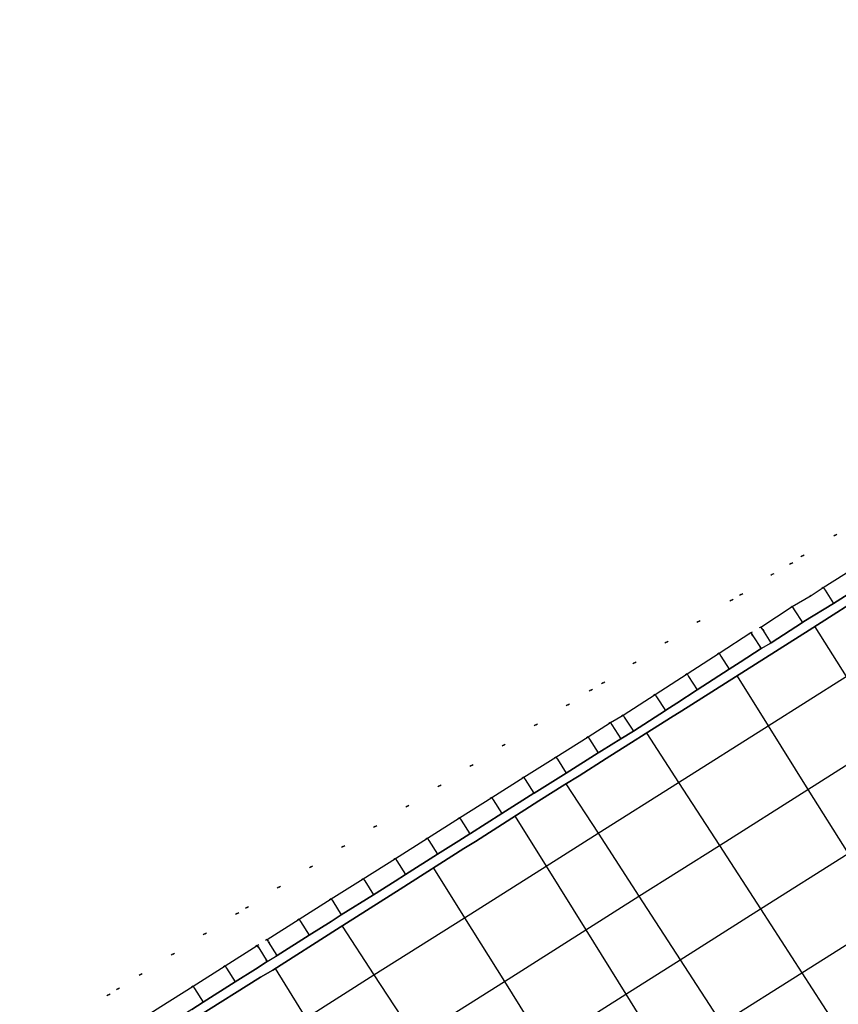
# Model space of a CAD drawing. Header units: metres. Extents: x 174791 to 179073, y 406431 to 409043.
# Tile 289 of 314: x 178240 to 178284, y 408348 to 408400. Entities that reach past the tile are written whole.
import ezdxf

# ---------------------------------------------------------------- set-up
doc = ezdxf.new("R2010")
doc.units = ezdxf.units.M
doc.linetypes.add('DOT', pattern=[6.35, 0, -6.35])
for name, color, linetype in [('terreindeelbegroeid', 254, 'DOT'), ('terreindeelonbegroeid', 254, 'DOT'), ('wegdeel_molgoot', 254, 'Continuous'), ('wegdeel_rijbaan', 254, 'Continuous'), ('wegdeel_start_landingsbaan', 254, 'Continuous'), ('weginrichtingselement_voeg_vliegtuigverharding', 254, 'Continuous')]:
    doc.layers.add(name, color=color, linetype=linetype)

msp = doc.modelspace()

# ---------------------------------------------------------------- linework, layer by layer
at = {"layer": 'terreindeelbegroeid'}
for points in [[(178243.378, 408347.767, 0), (178245.074, 408348.839, 0), (178245.571, 408349.153, 0), (178246.769, 408349.911, 0), (178248.465, 408350.983, 0), (178250.161, 408352.055, 0), (178251.868, 408353.134, 0), (178252.385, 408353.451, 0), (178254.07, 408354.515, 0), (178255.766, 408355.585, 0), (178257.461, 408356.656, 0), (178259.157, 408357.727, 0), (178260.853, 408358.797, 0), (178262.549, 408359.868, 0), (178264.244, 408360.938, 0), (178265.94, 408362.009, 0), (178267.636, 408363.08, 0), (178269.333, 408364.151, 0), (178270.548, 408364.915, 0), (178271.202, 408365.297, 0), (178272.852, 408366.363, 0), (178274.541, 408367.453, 0), (178276.229, 408368.543, 0), (178277.966, 408369.665, 0), (178278.489, 408369.961, 0), (178280.131, 408371.032, 0), (178281.122, 408371.601, 0), (178281.722, 408372.014, 0), (178283.454, 408373.105, 0), (178285.151, 408374.174, 0)], [(178285.151, 408374.174, 0), (178283.454, 408373.105, 0), (178281.722, 408372.014, 0), (178281.122, 408371.601, 0), (178280.131, 408371.032, 0), (178278.489, 408369.961, 0), (178277.966, 408369.665, 0), (178276.229, 408368.543, 0), (178274.541, 408367.453, 0), (178272.852, 408366.363, 0), (178271.202, 408365.297, 0), (178270.548, 408364.915, 0), (178269.333, 408364.151, 0), (178267.636, 408363.08, 0), (178265.94, 408362.009, 0), (178264.244, 408360.938, 0), (178262.549, 408359.868, 0), (178260.853, 408358.797, 0), (178259.157, 408357.727, 0), (178257.461, 408356.656, 0), (178255.766, 408355.585, 0), (178254.07, 408354.515, 0), (178252.385, 408353.451, 0), (178251.868, 408353.134, 0), (178250.161, 408352.055, 0), (178248.465, 408350.983, 0), (178246.769, 408349.911, 0), (178245.571, 408349.153, 0), (178245.074, 408348.839, 0), (178243.378, 408347.767, 0)], [(178284.52, 408371.413, 0), (178282.822, 408370.343, 0), (178282.188, 408369.907, 0), (178281.176, 408369.326, 0), (178279.529, 408368.251, 0), (178279.002, 408367.953, 0), (178277.314, 408366.863, 0), (178275.626, 408365.773, 0), (178273.937, 408364.683, 0), (178272.249, 408363.593, 0), (178271.585, 408363.205, 0), (178270.399, 408362.459, 0), (178268.703, 408361.388, 0), (178267.008, 408360.318, 0), (178265.312, 408359.247, 0), (178263.616, 408358.177, 0), (178261.921, 408357.106, 0), (178260.225, 408356.035, 0), (178258.529, 408354.965, 0), (178256.833, 408353.894, 0), (178255.138, 408352.824, 0), (178253.442, 408351.753, 0), (178252.925, 408351.436, 0), (178251.229, 408350.364, 0), (178249.534, 408349.292, 0), (178247.838, 408348.22, 0)]]:
    msp.add_polyline3d(points, dxfattribs=at)
at = {"layer": 'terreindeelonbegroeid'}
for points in [[(178280.076, 408367.414, 0), (178279.544, 408367.113, 0), (178279.107, 408367.79, 0), (178279.002, 408367.953, 0), (178279.529, 408368.251, 0), (178279.619, 408368.114, 0)], [(178253.976, 408350.907, 0), (178253.458, 408350.59, 0), (178253.006, 408351.308, 0), (178252.925, 408351.436, 0), (178253.442, 408351.753, 0), (178253.519, 408351.632, 0)]]:
    msp.add_polyline3d(points, close=True, dxfattribs=at)
at = {"layer": 'wegdeel_molgoot'}
for points in [[(178249.467, 408348.067, 0), (178250.068, 408348.447, 0), (178251.764, 408349.519, 0), (178252.832, 408350.194, 0), (178253.458, 408350.59, 0), (178253.976, 408350.907, 0), (178255.672, 408351.978, 0), (178256.833, 408352.711, 0), (178257.367, 408353.049, 0), (178259.063, 408354.119, 0), (178260.203, 408354.839, 0), (178260.759, 408355.19, 0), (178262.454, 408356.26, 0), (178263.574, 408356.967, 0), (178264.15, 408357.331, 0), (178264.191, 408357.357, 0), (178265.846, 408358.402, 0), (178267.542, 408359.472, 0), (178267.546, 408359.475, 0), (178269.237, 408360.543, 0), (178270.933, 408361.613, 0), (178271.11, 408361.722, 0), (178272.129, 408362.347, 0), (178272.791, 408362.753, 0), (178274.48, 408363.843, 0), (178274.498, 408363.855, 0), (178275.089, 408364.236, 0), (178276.168, 408364.933, 0), (178277.856, 408366.023, 0), (178278.432, 408366.395, 0), (178279.544, 408367.113, 0), (178280.076, 408367.414, 0), (178281.723, 408368.489, 0), (178281.799, 408368.536, 0), (178283.355, 408369.497, 0), (178285.053, 408370.566, 0)], [(178285.432, 408370.226, 0), (178282.074, 408368.092, 0), (178278.714, 408365.957, 0), (178275.356, 408363.823, 0), (178274.752, 408363.462, 0), (178271.362, 408361.312, 0), (178269.93, 408360.401, 0), (178269.168, 408359.94, 0), (178267.804, 408359.067, 0), (178264.458, 408356.933, 0), (178263.836, 408356.552, 0), (178260.471, 408354.415, 0), (178257.106, 408352.278, 0), (178253.741, 408350.141, 0), (178253.099, 408349.771, 0), (178249.733, 408347.646, 0)]]:
    msp.add_polyline3d(points, dxfattribs=at)
at = {"layer": 'wegdeel_rijbaan'}
for points in [[(178285.053, 408370.566, 0), (178283.355, 408369.497, 0), (178281.799, 408368.536, 0), (178281.723, 408368.489, 0), (178280.076, 408367.414, 0), (178279.619, 408368.114, 0), (178279.529, 408368.251, 0), (178281.176, 408369.326, 0), (178282.188, 408369.907, 0), (178282.822, 408370.343, 0), (178284.52, 408371.413, 0)], [(178239.36, 408342.861, 0), (178241.056, 408343.933, 0), (178242.751, 408345.004, 0), (178244.447, 408346.076, 0), (178246.142, 408347.148, 0), (178247.838, 408348.22, 0), (178249.534, 408349.292, 0), (178251.229, 408350.364, 0), (178252.925, 408351.436, 0), (178253.006, 408351.308, 0), (178253.458, 408350.59, 0), (178252.832, 408350.194, 0), (178251.764, 408349.519, 0), (178250.068, 408348.447, 0), (178249.467, 408348.067, 0), (178248.372, 408347.375, 0), (178246.677, 408346.303, 0), (178246.103, 408345.94, 0), (178244.981, 408345.231, 0), (178243.286, 408344.159, 0), (178242.738, 408343.813, 0), (178242.144, 408343.438, 0), (178241.59, 408343.087, 0), (178239.894, 408342.015, 0)]]:
    msp.add_polyline3d(points, dxfattribs=at)
msp.add_polyline3d([(178279.544, 408367.113, 0), (178278.432, 408366.395, 0), (178277.856, 408366.023, 0), (178276.168, 408364.933, 0), (178275.089, 408364.236, 0), (178274.498, 408363.855, 0), (178274.48, 408363.843, 0), (178272.791, 408362.753, 0), (178272.129, 408362.347, 0), (178271.11, 408361.722, 0), (178270.933, 408361.613, 0), (178269.237, 408360.543, 0), (178267.546, 408359.475, 0), (178267.542, 408359.472, 0), (178265.846, 408358.402, 0), (178264.191, 408357.357, 0), (178264.15, 408357.331, 0), (178263.574, 408356.967, 0), (178262.454, 408356.26, 0), (178260.759, 408355.19, 0), (178260.203, 408354.839, 0), (178259.063, 408354.119, 0), (178257.367, 408353.049, 0), (178256.833, 408352.711, 0), (178255.672, 408351.978, 0), (178253.976, 408350.907, 0), (178253.519, 408351.632, 0), (178253.442, 408351.753, 0), (178255.138, 408352.824, 0), (178256.833, 408353.894, 0), (178258.529, 408354.965, 0), (178260.225, 408356.035, 0), (178261.921, 408357.106, 0), (178263.616, 408358.177, 0), (178265.312, 408359.247, 0), (178267.008, 408360.318, 0), (178268.703, 408361.388, 0), (178270.399, 408362.459, 0), (178271.585, 408363.205, 0), (178272.249, 408363.593, 0), (178273.937, 408364.683, 0), (178275.626, 408365.773, 0), (178277.314, 408366.863, 0), (178279.002, 408367.953, 0), (178279.107, 408367.79, 0)], close=True, dxfattribs=at)
at = {"layer": 'wegdeel_start_landingsbaan'}
msp.add_polyline3d([(178249.733, 408347.646, 0), (178253.099, 408349.771, 0), (178253.741, 408350.141, 0), (178257.106, 408352.278, 0), (178260.471, 408354.415, 0), (178263.836, 408356.552, 0), (178264.458, 408356.933, 0), (178267.804, 408359.067, 0), (178269.168, 408359.94, 0), (178269.93, 408360.401, 0), (178271.362, 408361.312, 0), (178274.752, 408363.462, 0), (178275.356, 408363.823, 0), (178278.714, 408365.957, 0), (178282.074, 408368.092, 0), (178285.432, 408370.226, 0)], dxfattribs=at)
at = {"layer": 'weginrichtingselement_voeg_vliegtuigverharding'}
for points in [[(178255.488, 408347.609, 0), (178259.089, 408349.885, 0), (178263.87, 408352.906, 0), (178268.182, 408355.631, 0), (178270.924, 408357.364, 0), (178275.177, 408360.051, 0), (178279.906, 408363.04, 0), (178284.028, 408365.644, 0), (178288.281, 408368.332, 0), (178292.455, 408370.97, 0), (178296.272, 408373.381, 0), (178300.717, 408376.191, 0), (178305.426, 408379.166, 0), (178309.321, 408381.628, 0), (178313.377, 408384.191, 0), (178317.544, 408386.824, 0), (178321.978, 408389.626, 0), (178326.189, 408392.287, 0), (178330.726, 408395.154, 0), (178334.683, 408397.654, 0), (178338.887, 408400.311, 0)], [(178261.26, 408346.555, 0), (178265.976, 408349.538, 0), (178270.281, 408352.26, 0), (178273.086, 408354.034, 0), (178277.334, 408356.72, 0), (178282.01, 408359.677, 0), (178286.141, 408362.29, 0), (178290.394, 408364.98, 0), (178294.571, 408367.622, 0), (178298.429, 408370.062, 0), (178302.847, 408372.856, 0), (178307.508, 408375.804, 0), (178311.44, 408378.29, 0), (178315.508, 408380.863, 0), (178319.68, 408383.501, 0), (178324.089, 408386.29, 0), (178328.304, 408388.956, 0), (178332.809, 408391.805, 0), (178336.795, 408394.325, 0), (178340.983, 408396.974, 0)], [(178268.095, 408346.149, 0), (178272.393, 408348.867, 0), (178275.262, 408350.681, 0), (178279.507, 408353.365, 0), (178284.13, 408356.289, 0), (178288.271, 408358.907, 0), (178292.526, 408361.598, 0), (178296.707, 408364.242, 0), (178300.608, 408366.708, 0), (178305, 408369.486, 0), (178309.614, 408372.403, 0), (178313.584, 408374.913, 0), (178317.665, 408377.494, 0), (178321.843, 408380.136, 0), (178326.229, 408382.91, 0), (178330.449, 408385.578, 0), (178334.923, 408388.407, 0), (178338.939, 408390.946, 0), (178343.113, 408393.586, 0)], [(178277.447, 408347.317, 0), (178281.687, 408349.999, 0), (178286.257, 408352.889, 0), (178290.408, 408355.514, 0), (178294.664, 408358.206, 0), (178298.848, 408360.853, 0), (178302.792, 408363.347, 0), (178307.158, 408366.108, 0), (178311.724, 408368.996, 0), (178315.731, 408371.53, 0), (178319.825, 408374.119, 0), (178324.009, 408376.765, 0), (178328.372, 408379.525, 0), (178332.597, 408382.197, 0), (178337.038, 408385.005, 0), (178341.084, 408387.564, 0), (178345.244, 408390.195, 0)], [(178282.822, 408370.343, 0), (178282.914, 408370.198, 0), (178283.355, 408369.497, 0)], [(178281.176, 408369.326, 0), (178281.281, 408369.165, 0), (178281.723, 408368.489, 0)], [(178282.378, 408368.264, 0), (178284.028, 408365.644, 0), (178286.141, 408362.29, 0), (178288.271, 408358.907, 0), (178290.408, 408355.514, 0), (178292.551, 408352.112, 0), (178293.197, 408351.086, 0), (178293.643, 408350.378, 0), (178294.684, 408348.725, 0), (178295.507, 408347.419, 0), (178296.816, 408345.34, 0), (178297.116, 408344.864, 0), (178298.943, 408341.963, 0), (178301.095, 408338.547, 0), (178303.21, 408335.188, 0), (178305.334, 408331.815, 0), (178306.977, 408329.207, 0)], [(178277.314, 408366.863, 0), (178277.408, 408366.717, 0), (178277.856, 408366.023, 0)], [(178275.626, 408365.773, 0), (178275.709, 408365.644, 0), (178276.168, 408364.933, 0)], [(178278.272, 408365.65, 0), (178279.906, 408363.04, 0), (178282.01, 408359.677, 0), (178284.13, 408356.289, 0), (178286.257, 408352.889, 0), (178288.39, 408349.48, 0), (178290.514, 408346.087, 0), (178292.636, 408342.696, 0), (178294.753, 408339.313, 0), (178296.894, 408335.892, 0), (178298.999, 408332.527, 0), (178301.114, 408329.148, 0), (178302.759, 408326.519, 0)], [(178273.937, 408364.683, 0), (178274.01, 408364.571, 0), (178274.48, 408363.843, 0)], [(178272.249, 408363.593, 0), (178272.31, 408363.498, 0), (178272.791, 408362.753, 0)], [(178271.585, 408363.205, 0), (178271.66, 408363.087, 0), (178272.129, 408362.347, 0)], [(178270.399, 408362.459, 0), (178270.475, 408362.339, 0), (178270.933, 408361.613, 0)], [(178273.501, 408362.638, 0), (178275.177, 408360.051, 0), (178277.334, 408356.72, 0), (178279.507, 408353.365, 0), (178281.687, 408349.999, 0), (178283.873, 408346.623, 0), (178286.049, 408343.264, 0), (178288.223, 408339.906, 0), (178290.393, 408336.556, 0), (178292.586, 408333.171, 0), (178294.744, 408329.839, 0), (178296.912, 408326.491, 0), (178298.609, 408323.871, 0)], [(178268.703, 408361.388, 0), (178268.779, 408361.268, 0), (178269.237, 408360.543, 0)], [(178267.008, 408360.318, 0), (178267.084, 408360.198, 0), (178267.541, 408359.472, 0)], [(178269.23, 408359.972, 0), (178270.924, 408357.364, 0), (178273.086, 408354.034, 0), (178275.262, 408350.681, 0), (178277.447, 408347.317, 0), (178279.637, 408343.944, 0), (178281.712, 408340.749, 0), (178281.816, 408340.588, 0), (178281.821, 408340.581, 0), (178281.874, 408340.499, 0), (178281.981, 408340.335, 0), (178283.995, 408337.233, 0), (178286.168, 408333.885, 0), (178288.364, 408330.503, 0), (178290.525, 408327.175, 0), (178292.699, 408323.828, 0), (178294.401, 408321.206, 0)], [(178265.312, 408359.247, 0), (178265.388, 408359.127, 0), (178265.846, 408358.402, 0)], [(178266.552, 408358.251, 0), (178268.182, 408355.631, 0), (178270.281, 408352.26, 0), (178272.393, 408348.867, 0), (178274.512, 408345.461, 0), (178276.638, 408342.046, 0), (178278.649, 408338.815, 0), (178278.752, 408338.65, 0), (178278.755, 408338.644, 0), (178278.806, 408338.562, 0), (178278.911, 408338.394, 0), (178280.865, 408335.254, 0), (178282.974, 408331.866, 0), (178285.104, 408328.444, 0), (178287.201, 408325.075, 0), (178289.31, 408321.686, 0), (178290.948, 408319.054, 0)], [(178266.552, 408358.251, 0), (178268.182, 408355.631, 0), (178270.281, 408352.26, 0), (178272.393, 408348.867, 0), (178274.512, 408345.461, 0), (178276.638, 408342.046, 0), (178278.649, 408338.815, 0), (178278.752, 408338.65, 0), (178278.755, 408338.644, 0), (178278.806, 408338.562, 0), (178278.911, 408338.394, 0), (178280.865, 408335.254, 0), (178282.974, 408331.866, 0), (178285.104, 408328.444, 0), (178287.201, 408325.075, 0), (178289.31, 408321.686, 0), (178290.948, 408319.054, 0)], [(178263.616, 408358.177, 0), (178263.692, 408358.056, 0), (178264.15, 408357.331, 0)], [(178261.92, 408357.106, 0), (178261.997, 408356.985, 0), (178262.454, 408356.26, 0)], [(178260.225, 408356.035, 0), (178260.301, 408355.915, 0), (178260.759, 408355.19, 0)], [(178262.238, 408355.515, 0), (178263.87, 408352.906, 0), (178265.976, 408349.538, 0), (178268.095, 408346.149, 0), (178270.222, 408342.748, 0), (178272.355, 408339.337, 0), (178274.372, 408336.112, 0), (178274.476, 408335.946, 0), (178274.478, 408335.943, 0), (178274.529, 408335.861, 0), (178274.635, 408335.691, 0), (178276.597, 408332.554, 0), (178278.713, 408329.171, 0), (178280.849, 408325.755, 0), (178282.953, 408322.391, 0), (178285.07, 408319.005, 0), (178286.722, 408316.364, 0)], [(178258.529, 408354.965, 0), (178258.605, 408354.844, 0), (178259.063, 408354.119, 0)], [(178256.833, 408353.894, 0), (178256.91, 408353.773, 0), (178257.367, 408353.049, 0)], [(178255.138, 408352.824, 0), (178255.214, 408352.703, 0), (178255.672, 408351.978, 0)], [(178257.408, 408352.463, 0), (178259.089, 408349.885, 0), (178261.26, 408346.555, 0), (178263.442, 408343.207, 0), (178265.633, 408339.846, 0), (178267.831, 408336.475, 0), (178269.907, 408333.292, 0), (178270.016, 408333.124, 0), (178270.068, 408333.045, 0), (178270.179, 408332.874, 0), (178272.2, 408329.774, 0), (178274.379, 408326.431, 0), (178276.579, 408323.058, 0), (178278.746, 408319.734, 0), (178280.928, 408316.387, 0), (178282.605, 408313.814, 0)], [(178251.229, 408350.364, 0), (178251.31, 408350.236, 0), (178251.764, 408349.519, 0)], [(178253.864, 408350.221, 0), (178255.488, 408347.609, 0), (178257.588, 408344.232, 0), (178259.697, 408340.839, 0), (178261.816, 408337.432, 0), (178263.941, 408334.014, 0), (178265.946, 408330.789, 0), (178266.052, 408330.619, 0), (178266.101, 408330.54, 0), (178266.21, 408330.364, 0), (178268.164, 408327.222, 0), (178270.271, 408323.834, 0), (178272.396, 408320.415, 0), (178274.491, 408317.046, 0), (178276.602, 408313.652, 0), (178278.247, 408311.005, 0)], [(178249.534, 408349.292, 0), (178249.615, 408349.164, 0), (178250.068, 408348.447, 0)]]:
    msp.add_polyline3d(points, dxfattribs=at)

doc.saveas('drawing.dxf')
